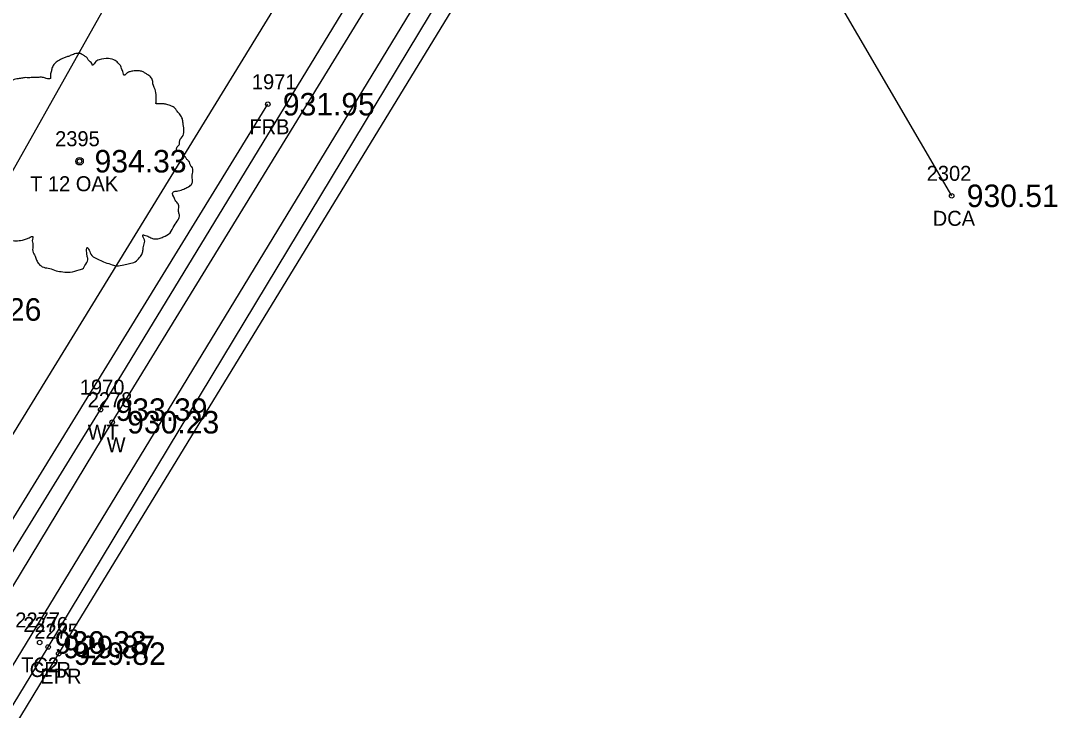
# Model space of a CAD drawing. Extents: x 1575382 to 1578175, y 1099175 to 1101955.
# Drawn here: x 1576726 to 1576795.1, y 1100033.6 to 1100079.6 of the extents above; entities that cross this region are included whole.
import ezdxf

# ---------------------------------------------------------------- set-up
doc = ezdxf.new("R2010")
doc.units = 0
for name, color, linetype in [('RD_EX_BldgApp', 7, 'Continuous'), ('RD_EX_Conc', 7, 'Continuous'), ('RD_EX_Conc_txCode', 7, 'Continuous'), ('RD_EX_DR_Pipe', 7, 'Continuous'), ('RD_EX_Fence_Other', 7, 'Continuous'), ('RD_EX_Fence_Other_txCode', 7, 'Continuous'), ('RD_EX_Misc', 7, 'Continuous'), ('RD_EX_Misc_txCode', 7, 'Continuous'), ('RD_EX_Road', 7, 'Continuous'), ('RD_EX_Road_txCode', 7, 'Continuous'), ('RD_EX_TX_Conc_ELEV', 7, 'Continuous'), ('RD_EX_TX_Fence_Other_ELEV', 7, 'Continuous'), ('RD_EX_TX_Misc_ELEV', 7, 'Continuous'), ('RD_EX_TX_Road_ELEV', 7, 'Continuous'), ('RD_EX_TX_VEG_ELEV', 7, 'Continuous'), ('RD_EX_VEG', 7, 'Continuous'), ('RD_EX_VEG_txCode', 7, 'Continuous'), ('RD_SMD_Locator', 7, 'Continuous')]:
    doc.layers.add(name, color=color, linetype=linetype)

msp = doc.modelspace()

# ---------------------------------------------------------------- linework, layer by layer
at = {"layer": 'RD_EX_BldgApp'}
msp.add_lwpolyline([(1576672.285, 1099877.607), (1576646.299, 1099893.421), (1576642.266, 1099901.79), (1576647.555, 1099912.985), (1576656.827, 1099928.617), (1576681.633, 1099969.334), (1576707.301, 1100011.852), (1576732.079, 1100052.807), (1576750.28, 1100082.51)], dxfattribs=at)
at = {"layer": 'RD_EX_Conc'}
for points in [[(1576788.055, 1100067.905), (1576777.624, 1100085.825), (1576779.54, 1100090.34), (1576780.968, 1100097.886), (1576779.229, 1100107.288), (1576773.149, 1100115.363), (1576766.472, 1100119.015), (1576757.644, 1100120.82), (1576751.497, 1100121.086), (1576746.531, 1100119.64), (1576742.733, 1100117.064), (1576738.416, 1100112.144)], [(1576611.554, 1099868.428), (1576613.247, 1099872.406), (1576617.21, 1099879.286), (1576621.441, 1099887.05), (1576646.337, 1099930.819), (1576671.483, 1099974.604), (1576671.483, 1099974.604), (1576695.542, 1100016.682), (1576720.221, 1100060.326), (1576739.554, 1100094.658), (1576745.882, 1100101.997), (1576748.748, 1100106.27)], [(1576691.742, 1099981.252), (1576694.204, 1099982.615), (1576695.12, 1099983.846), (1576705.726, 1099977.153), (1576710.014, 1099976.47), (1576713.243, 1099978.715), (1576717.287, 1099985.965), (1576717.771, 1099989.301), (1576715.187, 1099992.268), (1576704.298, 1099999.106), (1576727.807, 1100037.817), (1576755.44, 1100083.606), (1576755.816, 1100086.63)]]:
    msp.add_lwpolyline(points, dxfattribs=at)
at = {"layer": 'RD_EX_DR_Pipe'}
msp.add_lwpolyline([(1576678.585, 1099863.473), (1576690.962, 1099979.929), (1576690.962, 1099979.929), (1576756.712, 1100087.957)], dxfattribs=at)
at = {"layer": 'RD_EX_Fence_Other'}
msp.add_lwpolyline([(1576679.251, 1099869.09), (1576645.16, 1099889.942), (1576639.542, 1099895.597), (1576638.955, 1099903.536), (1576642.17, 1099910.834), (1576742.455, 1100074.012)], dxfattribs=at)
at = {"layer": 'RD_EX_Misc'}
msp.add_lwpolyline([(1576682.856, 1099868.559), (1576662.275, 1099880.956), (1576644.684, 1099891.532), (1576640.031, 1099896.906), (1576640.013, 1099902.654), (1576645.377, 1099914.364), (1576654.842, 1099929.018), (1576680.046, 1099970.191), (1576705.641, 1100012.054), (1576731.304, 1100053.647), (1576749.148, 1100082.966)], dxfattribs=at)
at = {"layer": 'RD_EX_Road'}
msp.add_lwpolyline([(1576683.421, 1099888.983), (1576666.056, 1099899.537), (1576667.205, 1099902.209), (1576666.936, 1099905.875), (1576664.417, 1099908.527), (1576653.805, 1099914.11), (1576693.118, 1099978.425), (1576695.365, 1099982.465), (1576705.188, 1099976.428), (1576710.327, 1099975.622), (1576713.96, 1099978.167), (1576718.075, 1099985.444), (1576718.509, 1099989.55), (1576715.55, 1099993.268), (1576705.563, 1099999.558), (1576728.513, 1100037.374), (1576758.647, 1100086.731), (1576760.699, 1100090.217), (1576769.982, 1100084.647), (1576773.314, 1100083.71), (1576776.467, 1100084.773), (1576777.624, 1100085.825)], dxfattribs=at)
at = {"layer": 'RD_EX_VEG'}
msp.add_lwpolyline([(1576677.215, 1099867.172), (1576638.056, 1099891.643), (1576635.862, 1099906.003), (1576755.277, 1100100.621), (1576767.632, 1100094.218)], dxfattribs=at)
for centre, radius in [((1576729.902, 1100070.213), 0.25), ((1576729.89, 1100070.194), 0.0001)]:
    msp.add_circle(centre, radius, dxfattribs=at)
for points in [[(1576730.034, 1100077.38), (1576729.734, 1100077.405), (1576729.409, 1100077.305), (1576729.16, 1100077.205), (1576728.935, 1100077.13), (1576728.71, 1100077.03), (1576728.41, 1100076.856), (1576728.185, 1100076.656), (1576728.06, 1100076.406), (1576728.01, 1100076.181), (1576727.96, 1100075.906), (1576727.96, 1100075.731), (1576727.835, 1100075.706), (1576727.685, 1100075.731), (1576727.435, 1100075.806), (1576727.185, 1100075.806), (1576726.935, 1100075.806), (1576726.586, 1100075.781), (1576726.236, 1100075.781), (1576725.961, 1100075.731), (1576725.636, 1100075.681), (1576725.261, 1100075.556), (1576724.911, 1100075.431), (1576724.612, 1100075.181), (1576724.362, 1100074.706), (1576724.237, 1100074.357), (1576724.087, 1100074.107), (1576724.237, 1100073.657), (1576724.412, 1100073.307), (1576724.437, 1100073.107), (1576724.512, 1100072.682), (1576724.612, 1100072.457), (1576724.736, 1100072.257), (1576724.662, 1100072.233), (1576724.287, 1100072.183), (1576723.987, 1100072.083), (1576723.562, 1100071.858), (1576723.337, 1100071.633), (1576723.237, 1100071.308), (1576723.212, 1100070.958), (1576723.112, 1100070.758), (1576723.037, 1100070.483), (1576723.012, 1100070.408), (1576722.962, 1100070.083), (1576723.062, 1100069.634), (1576723.087, 1100069.284), (1576723.212, 1100069.059), (1576723.362, 1100068.884), (1576723.537, 1100068.634), (1576723.937, 1100068.409), (1576724.262, 1100068.309), (1576724.462, 1100068.284), (1576724.287, 1100067.784), (1576724.237, 1100067.435), (1576724.112, 1100067.035), (1576724.112, 1100066.96), (1576724.062, 1100066.485), (1576724.212, 1100066.16), (1576724.287, 1100065.785), (1576724.462, 1100065.56), (1576724.736, 1100065.261), (1576725.061, 1100065.036), (1576725.561, 1100064.911), (1576725.961, 1100064.936), (1576726.536, 1100065.111), (1576726.786, 1100065.186), (1576726.761, 1100065.011), (1576726.786, 1100064.636), (1576726.786, 1100064.211), (1576726.935, 1100063.886), (1576727.035, 1100063.611), (1576727.185, 1100063.361), (1576727.51, 1100063.137), (1576727.91, 1100063.062), (1576728.335, 1100062.912), (1576728.785, 1100062.837), (1576729.284, 1100062.812), (1576729.884, 1100062.962), (1576730.159, 1100063.087), (1576730.259, 1100063.261), (1576730.459, 1100063.636), (1576730.409, 1100063.861), (1576730.434, 1100064.461), (1576730.534, 1100064.286), (1576730.709, 1100063.936), (1576731.209, 1100063.636), (1576731.608, 1100063.461), (1576732.083, 1100063.311), (1576732.383, 1100063.236), (1576732.858, 1100063.311), (1576733.233, 1100063.386), (1576733.608, 1100063.511), (1576733.907, 1100063.786), (1576734.082, 1100064.061), (1576734.132, 1100064.336), (1576734.207, 1100064.711), (1576734.257, 1100064.886)], [(1576734.257, 1100064.886), (1576734.182, 1100065.061), (1576734.132, 1100065.311), (1576734.207, 1100065.286), (1576734.382, 1100065.236), (1576734.657, 1100065.111), (1576734.882, 1100065.036), (1576735.207, 1100065.061), (1576735.482, 1100065.161), (1576735.932, 1100065.436), (1576736.206, 1100065.91), (1576736.481, 1100066.31), (1576736.556, 1100066.635), (1576736.506, 1100066.86), (1576736.481, 1100067.36), (1576736.281, 1100067.61), (1576736.231, 1100067.734), (1576736.131, 1100068.134), (1576736.206, 1100068.184), (1576736.481, 1100068.234), (1576736.856, 1100068.359), (1576737.131, 1100068.484), (1576737.356, 1100068.659), (1576737.431, 1100068.884), (1576737.406, 1100069.284), (1576737.456, 1100069.684), (1576737.381, 1100069.834), (1576737.281, 1100069.983), (1576737.206, 1100070.183), (1576737.056, 1100070.333), (1576736.956, 1100070.483), (1576736.856, 1100070.583), (1576736.731, 1100070.733), (1576736.556, 1100070.858), (1576736.406, 1100070.908), (1576736.356, 1100071.058), (1576736.506, 1100071.258), (1576736.556, 1100071.358), (1576736.581, 1100071.583), (1576736.806, 1100071.933), (1576736.856, 1100072.332), (1576736.806, 1100072.757), (1576736.756, 1100073.032), (1576736.606, 1100073.307), (1576736.406, 1100073.557), (1576736.281, 1100073.732), (1576736.106, 1100073.857), (1576735.782, 1100073.982), (1576735.532, 1100074.032), (1576735.182, 1100074.032), (1576734.982, 1100074.082), (1576735.007, 1100074.132), (1576735.007, 1100074.282), (1576735.007, 1100074.557), (1576734.932, 1100075.006), (1576734.782, 1100075.506), (1576734.782, 1100075.531), (1576734.682, 1100075.781), (1576734.457, 1100075.981), (1576734.282, 1100076.081), (1576734.082, 1100076.206), (1576733.832, 1100076.231), (1576733.533, 1100076.231), (1576733.258, 1100076.181), (1576733.058, 1100076.081), (1576732.883, 1100075.956), (1576732.808, 1100076.106), (1576732.708, 1100076.406), (1576732.658, 1100076.556), (1576732.508, 1100076.731), (1576732.283, 1100076.93), (1576731.833, 1100077.055), (1576731.209, 1100076.98), (1576730.909, 1100076.781), (1576730.759, 1100076.606), (1576730.709, 1100076.731), (1576730.509, 1100076.93), (1576730.409, 1100077.105), (1576730.234, 1100077.23), (1576730.084, 1100077.33), (1576729.984, 1100077.38)]]:
    msp.add_spline(points, degree=3, dxfattribs=at)
at = {"layer": 'RD_SMD_Locator'}
for centre in [(1576742.455, 1100074.012), (1576729.902, 1100070.213), (1576788.055, 1100067.905), (1576731.304, 1100053.647), (1576732.079, 1100052.807), (1576727.245, 1100038.12), (1576727.807, 1100037.817), (1576728.513, 1100037.374)]:
    msp.add_circle(centre, 0.15, dxfattribs=at)

# ---------------------------------------------------------------- texts
at = {"layer": 'RD_EX_Conc_txCode'}
for s, p in [('2302', (1576786.386, 1100068.905)), ('DCA', (1576786.787, 1100065.905)), ('2277', (1576725.615, 1100039.12)), ('2276', (1576726.154, 1100038.817)), ('TC2', (1576726.001, 1100036.12)), ('CFR', (1576726.579, 1100035.817))]:
    msp.add_text(s, height=1, dxfattribs=at).set_placement(p)
at = {"layer": 'RD_EX_Fence_Other_txCode'}
for s, p in [('1971', (1576741.392, 1100075.012)), ('FRB', (1576741.226, 1100072.012))]:
    msp.add_text(s, height=1, dxfattribs=at).set_placement(p)
at = {"layer": 'RD_EX_Misc_txCode'}
for s, p in [('1970', (1576729.918, 1100054.647)), ('2278', (1576730.449, 1100053.807)), ('WT', (1576730.445, 1100051.647)), ('W', (1576731.709, 1100050.807))]:
    msp.add_text(s, height=1, dxfattribs=at).set_placement(p)
at = {"layer": 'RD_EX_Road_txCode'}
for s, p in [('2275', (1576726.883, 1100038.374)), ('EPR', (1576727.284, 1100035.374))]:
    msp.add_text(s, height=1, dxfattribs=at).set_placement(p)
at = {"layer": 'RD_EX_TX_Conc_ELEV'}
for s, p in [('930.51', (1576789.055, 1100067.155)), ('935.26', (1576721.221, 1100059.576)), ('930.33', (1576728.245, 1100037.37)), ('929.87', (1576728.807, 1100037.067))]:
    msp.add_text(s, height=1.5, dxfattribs=at).set_placement(p)
at = {"layer": 'RD_EX_TX_Fence_Other_ELEV'}
msp.add_text('931.95', height=1.5, dxfattribs=at).set_placement((1576743.455, 1100073.262))
at = {"layer": 'RD_EX_TX_Misc_ELEV'}
for s, p in [('933.39', (1576732.304, 1100052.897)), ('930.23', (1576733.079, 1100052.057))]:
    msp.add_text(s, height=1.5, dxfattribs=at).set_placement(p)
at = {"layer": 'RD_EX_TX_Road_ELEV'}
msp.add_text('929.82', height=1.5, dxfattribs=at).set_placement((1576729.513, 1100036.624))
at = {"layer": 'RD_EX_TX_VEG_ELEV'}
msp.add_text('934.33', height=1.5, dxfattribs=at).set_placement((1576730.902, 1100069.463))
at = {"layer": 'RD_EX_VEG_txCode'}
for s, p in [('2395', (1576728.272, 1100071.213)), ('T 12 OAK', (1576726.603, 1100068.213))]:
    msp.add_text(s, height=1, dxfattribs=at).set_placement(p)

doc.saveas('drawing.dxf')
